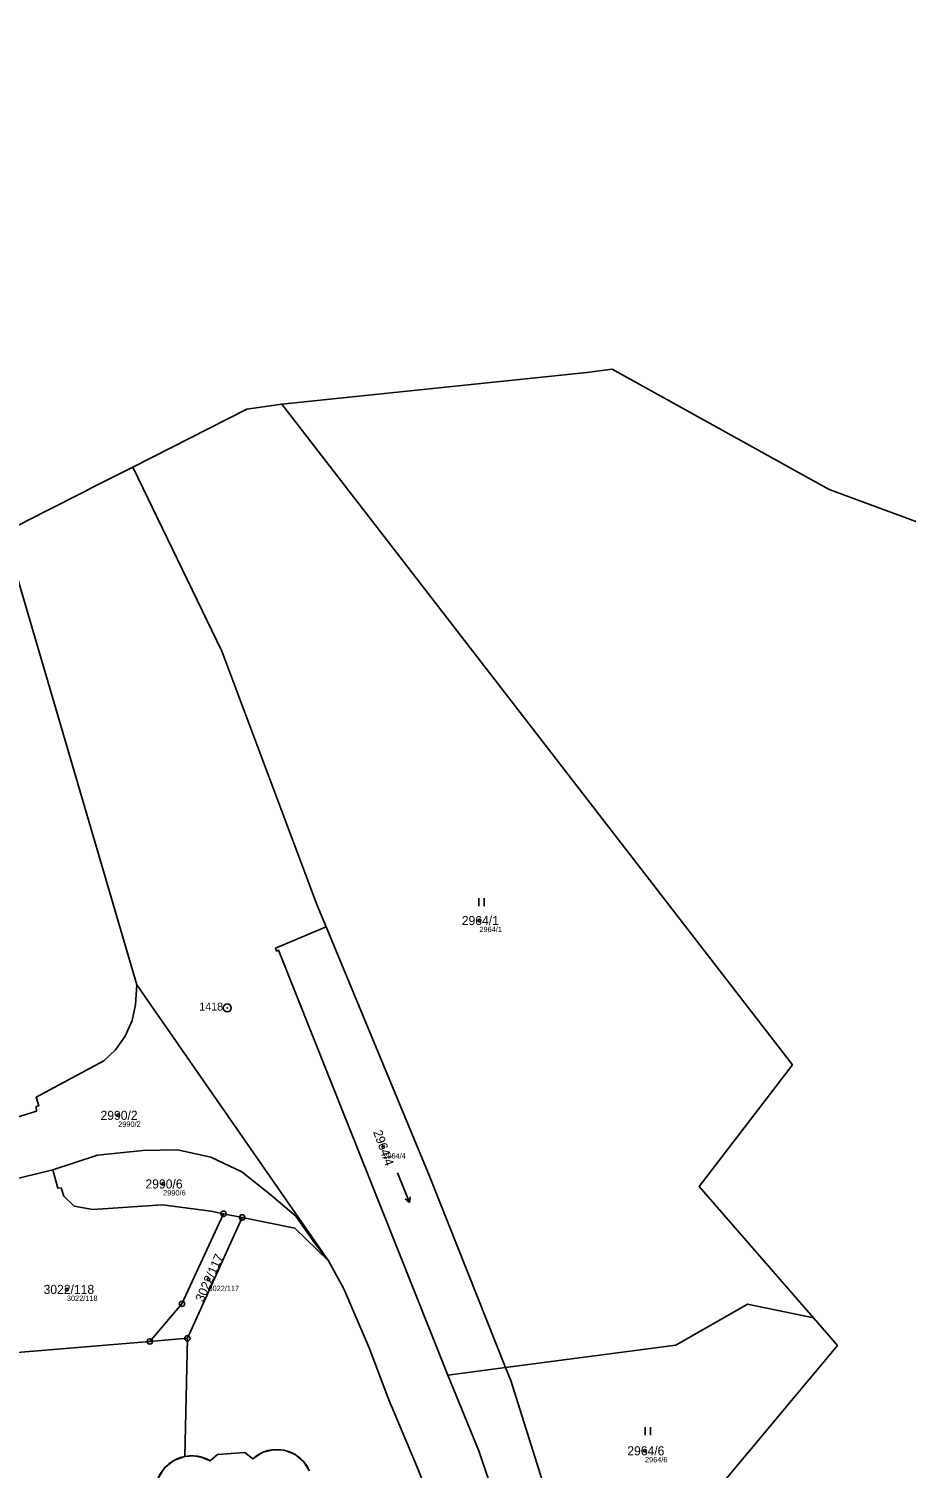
# Model space of a CAD drawing. Extents: x -751550 to -746116, y -1055108 to -1050700.
# Drawn here: x -749844.3 to -749679.8, y -1052243 to -1051973.1 of the extents above; entities that cross this region are included whole.
import ezdxf

# ---------------------------------------------------------------- set-up
doc = ezdxf.new("R2010")
doc.units = 0
for name, color, linetype in [('Definiční body', 7, 'Continuous'), ('Hranice parcel', 7, 'Continuous'), ('Parcelní čísla', 7, 'Continuous'), ('Polygon budovy', 7, 'Continuous'), ('Polygon ku', 7, 'Continuous'), ('Polygon parcely', 7, 'Continuous'), ('Značky bodu BP', 7, 'Continuous'), ('Značky kultur', 7, 'Continuous')]:
    doc.layers.add(name, color=color, linetype=linetype)

msp = doc.modelspace()

# ---------------------------------------------------------------- linework, layer by layer
at = {"layer": 'Definiční body'}
for centre in [(-749759.82, -1052140.27), (-749827.57, -1052176.79), (-749777.84, -1052182.73), (-749819.14, -1052189.66), (-749810.64, -1052207.59), (-749837.19, -1052209.43), (-749728.77, -1052239.69)]:
    msp.add_circle(centre, 0.25, dxfattribs=at)
at = {"layer": 'Hranice parcel'}
for p, q in [((-749739.68, -1052037.54), (-749796.87, -1052043.47)), ((-749734.94, -1052036.87), (-749739.68, -1052037.54)), ((-749803.43, -1052044.4), (-749824.8, -1052055.24)), ((-749796.87, -1052043.47), (-749803.43, -1052044.4)), ((-749824.8, -1052055.24), (-749832.05, -1052058.92)), ((-749841.14, -1052063.53), (-749848.96, -1052067.49)), ((-749848.96, -1052067.49), (-749824.05, -1052152.32)), ((-749824.05, -1052152.32), (-749788.15, -1052204.05)), ((-749839.82, -1052186.98), (-749831.42, -1052184.29)), ((-749848.29, -1052189.08), (-749839.82, -1052186.98)), ((-749807.82, -1052195.23), (-749815.61, -1052212.13)), ((-749804.32, -1052195.94), (-749814.58, -1052218.6)), ((-749804.32, -1052195.94), (-749807.82, -1052195.23)), ((-749790.55, -1052200.96), (-749788.15, -1052204.05)), ((-749815.61, -1052212.13), (-749821.63, -1052219.19)), ((-749814.58, -1052218.6), (-749821.63, -1052219.19)), ((-749815.05, -1052240.75), (-749814.58, -1052218.6)), ((-749765.73, -1052225.51), (-749754.93, -1052224.09)), ((-749776.83, -1052230.12), (-749771.79, -1052241.99))]:
    msp.add_line(p, q, dxfattribs=at)
for points in [[(-749584.69, -1052086.28), (-749615.82, -1052088.04), (-749638.55, -1052081.9), (-749670.12, -1052068.34), (-749694.24, -1052059.43), (-749734.94, -1052036.87)], [(-749796.87, -1052043.47), (-749701.11, -1052167.33), (-749718.61, -1052190.15), (-749697.16, -1052214.78)], [(-749788.58, -1052141.47), (-749790.33, -1052137.25), (-749808.12, -1052089.76), (-749824.8, -1052055.24)], [(-749832.05, -1052058.92), (-749834.05, -1052059.94), (-749841.14, -1052063.53)], [(-749765.73, -1052225.51), (-749797.5, -1052145.85), (-749797.85, -1052146), (-749798.07, -1052145.47), (-749788.58, -1052141.47)], [(-749788.58, -1052141.47), (-749769.18, -1052188.2), (-749754.93, -1052224.09)], [(-749847.86, -1052177.58), (-749842.88, -1052175.98), (-749842.92, -1052175.14), (-749842.48, -1052175.04), (-749842.96, -1052173.39), (-749830.29, -1052166.57), (-749828.05, -1052164.51), (-749826.29, -1052161.94), (-749824.95, -1052159.03), (-749824.33, -1052156.1), (-749824.05, -1052152.32)], [(-749831.42, -1052184.29), (-749822.92, -1052183.36), (-749816.44, -1052183.27), (-749810.17, -1052184.62), (-749804.38, -1052187.39), (-749799.17, -1052191.5), (-749794.27, -1052195.69), (-749790.55, -1052200.96)], [(-749807.82, -1052195.23), (-749810.22, -1052194.74), (-749819.27, -1052193.57), (-749832.32, -1052194.45), (-749835.8, -1052193.81), (-749837.78, -1052191.95), (-749838.28, -1052190.39), (-749838.91, -1052190.45), (-749839.82, -1052186.98)], [(-749788.15, -1052204.05), (-749794.42, -1052197.96), (-749804.32, -1052195.94)], [(-749821.63, -1052219.19), (-749851.09, -1052221.65), (-749879.66, -1052223.12), (-749901.37, -1052228.29), (-749867.99, -1052213.31), (-749853.46, -1052205.15), (-749848.67, -1052199.25)], [(-749788.15, -1052204.05), (-749785.27, -1052209.3), (-749780.5, -1052220.4), (-749776.83, -1052230.12)], [(-749754.93, -1052224.09), (-749722.99, -1052219.91), (-749709.55, -1052212.17), (-749697.16, -1052214.78)], [(-749697.16, -1052214.78), (-749692.67, -1052219.93), (-749738.67, -1052274.99)], [(-749754.93, -1052224.09), (-749753.9, -1052226.53), (-749738.67, -1052274.99)], [(-749747.82, -1052281.58), (-749747.91, -1052280.75), (-749752.93, -1052260.44), (-749759.95, -1052239.68), (-749765.73, -1052225.51)], [(-749802.3, -1052241.19), (-749803.81, -1052240.02), (-749808.96, -1052240.37), (-749810.29, -1052241.59)], [(-749791.91, -1052243.06), (-749792.32, -1052242.36), (-749792.82, -1052241.71), (-749793.39, -1052241.13), (-749794.03, -1052240.63), (-749794.72, -1052240.2), (-749795.46, -1052239.87), (-749796.24, -1052239.63), (-749797.04, -1052239.48), (-749797.85, -1052239.44), (-749798.67, -1052239.5), (-749799.47, -1052239.65), (-749800.24, -1052239.9), (-749800.98, -1052240.25), (-749801.67, -1052240.68), (-749802.3, -1052241.19)], [(-749815.05, -1052240.75), (-749815.85, -1052240.95), (-749816.61, -1052241.24), (-749817.34, -1052241.62), (-749818.01, -1052242.08), (-749818.62, -1052242.63), (-749819.16, -1052243.24), (-749819.63, -1052243.92), (-749820, -1052244.65), (-749820.29, -1052245.42), (-749820.47, -1052246.22), (-749820.56, -1052246.96), (-749820.56, -1052247.78), (-749820.46, -1052248.59), (-749820.26, -1052249.39), (-749819.96, -1052250.15), (-749819.58, -1052250.88), (-749819.11, -1052251.54), (-749818.56, -1052252.15), (-749817.94, -1052252.69), (-749817.26, -1052253.15), (-749816.53, -1052253.52), (-749815.76, -1052253.8)], [(-749810.29, -1052241.59), (-749811.01, -1052241.21), (-749811.78, -1052240.92), (-749811.82, -1052240.91), (-749812.61, -1052240.72), (-749813.43, -1052240.63), (-749814.24, -1052240.64), (-749815.05, -1052240.75)], [(-749771.79, -1052241.99), (-749769.39, -1052247.98), (-749767.26, -1052254.1), (-749765.34, -1052260.28), (-749763.65, -1052266.5), (-749762.05, -1052272.74)]]:
    msp.add_lwpolyline(points, dxfattribs=at)
at = {"layer": 'Polygon budovy'}
msp.add_lwpolyline([(-749791.71, -1052243.47), (-749792.83, -1052241.69), (-749794.46, -1052240.35), (-749796.42, -1052239.59), (-749798.52, -1052239.48), (-749800.55, -1052240.03), (-749802.3, -1052241.19), (-749803.81, -1052240.02), (-749808.96, -1052240.37), (-749810.29, -1052241.59), (-749811.79, -1052240.92), (-749813.41, -1052240.63), (-749815.05, -1052240.75), (-749817.15, -1052241.51), (-749818.89, -1052242.91), (-749820.07, -1052244.81)], dxfattribs=at)
at = {"layer": 'Polygon ku'}
msp.add_lwpolyline([(-749670.12, -1052068.34), (-749694.24, -1052059.43), (-749734.94, -1052036.87), (-749739.68, -1052037.54), (-749796.87, -1052043.47), (-749803.43, -1052044.4), (-749824.8, -1052055.24), (-749832.05, -1052058.92), (-749834.05, -1052059.94), (-749841.14, -1052063.53), (-749848.96, -1052067.49), (-749863.89, -1052017.89), (-749867.16, -1052007.03), (-749867.07, -1051982.89), (-749868.51, -1051981.74), (-749869.77, -1051980.74), (-749873.96, -1051977.46), (-749879.39, -1051973.07)], dxfattribs=at)
at = {"layer": 'Polygon parcely'}
for points in [[(-749670.12, -1052068.34), (-749694.24, -1052059.43), (-749734.94, -1052036.87), (-749739.68, -1052037.54), (-749796.87, -1052043.47), (-749701.11, -1052167.33), (-749718.61, -1052190.15), (-749697.16, -1052214.78), (-749692.67, -1052219.93), (-749738.67, -1052274.99), (-749734.93, -1052286.85), (-749707.21, -1052300.17), (-749702.34, -1052326.78), (-749659.51, -1052367.5)], [(-749752.93, -1052260.44), (-749759.95, -1052239.68), (-749765.73, -1052225.51), (-749797.5, -1052145.85), (-749797.85, -1052146), (-749798.07, -1052145.47), (-749788.58, -1052141.47), (-749790.33, -1052137.25), (-749808.12, -1052089.76), (-749824.8, -1052055.24), (-749832.05, -1052058.92), (-749834.05, -1052059.94), (-749841.14, -1052063.53), (-749848.96, -1052067.49), (-749824.05, -1052152.32), (-749788.15, -1052204.05), (-749785.27, -1052209.3), (-749780.5, -1052220.4), (-749776.83, -1052230.12), (-749771.79, -1052241.99), (-749769.39, -1052247.98)], [(-749847.86, -1052177.58), (-749842.88, -1052175.98), (-749842.92, -1052175.14), (-749842.48, -1052175.04), (-749842.96, -1052173.39), (-749830.29, -1052166.57), (-749828.05, -1052164.51), (-749826.29, -1052161.94), (-749824.95, -1052159.03), (-749824.33, -1052156.1), (-749824.05, -1052152.32), (-749848.96, -1052067.49)], [(-749769.39, -1052247.98), (-749771.79, -1052241.99), (-749776.83, -1052230.12), (-749780.5, -1052220.4), (-749785.27, -1052209.3), (-749788.15, -1052204.05), (-749794.42, -1052197.96), (-749804.32, -1052195.94), (-749814.58, -1052218.6)], [(-749819.16, -1052243.24), (-749818.62, -1052242.63), (-749818.01, -1052242.08), (-749817.34, -1052241.61), (-749816.61, -1052241.23), (-749815.85, -1052240.94), (-749815.05, -1052240.75), (-749814.58, -1052218.6), (-749821.63, -1052219.19), (-749851.09, -1052221.65)], [(-749814.58, -1052218.6), (-749815.05, -1052240.75), (-749814.24, -1052240.64), (-749813.43, -1052240.63), (-749813.38, -1052240.63), (-749812.57, -1052240.73), (-749811.78, -1052240.92), (-749811.01, -1052241.21), (-749810.29, -1052241.59), (-749808.96, -1052240.37), (-749803.81, -1052240.02), (-749802.3, -1052241.19), (-749801.67, -1052240.68), (-749800.98, -1052240.24), (-749800.24, -1052239.9), (-749799.47, -1052239.65), (-749798.67, -1052239.49), (-749797.85, -1052239.44), (-749797.04, -1052239.48), (-749796.24, -1052239.63), (-749795.46, -1052239.87), (-749794.72, -1052240.2), (-749794.03, -1052240.63), (-749793.39, -1052241.13), (-749792.82, -1052241.71), (-749792.55, -1052242.04), (-749792.09, -1052242.72), (-749791.72, -1052243.45)], [(-749791.91, -1052243.06), (-749792.32, -1052242.36), (-749792.82, -1052241.71), (-749793.39, -1052241.13), (-749794.03, -1052240.63), (-749794.72, -1052240.2), (-749795.46, -1052239.87), (-749796.24, -1052239.63), (-749797.04, -1052239.48), (-749797.85, -1052239.44), (-749798.67, -1052239.5), (-749799.47, -1052239.65), (-749800.24, -1052239.9), (-749800.98, -1052240.25), (-749801.67, -1052240.68), (-749802.3, -1052241.19), (-749803.81, -1052240.02), (-749808.96, -1052240.37), (-749810.29, -1052241.59), (-749811.01, -1052241.21), (-749811.78, -1052240.92), (-749811.82, -1052240.91), (-749812.61, -1052240.72), (-749813.43, -1052240.63), (-749814.24, -1052240.64), (-749815.05, -1052240.75), (-749815.85, -1052240.95), (-749816.61, -1052241.24), (-749817.34, -1052241.62), (-749818.01, -1052242.08), (-749818.62, -1052242.63), (-749819.16, -1052243.24)]]:
    msp.add_lwpolyline(points, dxfattribs=at)
for points in [[(-749709.55, -1052212.17), (-749697.16, -1052214.78), (-749718.61, -1052190.15), (-749701.11, -1052167.33), (-749796.87, -1052043.47), (-749803.43, -1052044.4), (-749824.8, -1052055.24), (-749808.12, -1052089.76), (-749790.33, -1052137.25), (-749788.58, -1052141.47), (-749769.18, -1052188.2), (-749754.93, -1052224.09), (-749722.99, -1052219.91)], [(-749754.93, -1052224.09), (-749769.18, -1052188.2), (-749788.58, -1052141.47), (-749798.07, -1052145.47), (-749797.85, -1052146), (-749797.5, -1052145.85), (-749765.73, -1052225.51)], [(-749788.15, -1052204.05), (-749824.05, -1052152.32), (-749824.33, -1052156.1), (-749824.95, -1052159.03), (-749826.29, -1052161.94), (-749828.05, -1052164.51), (-749830.29, -1052166.57), (-749842.96, -1052173.39), (-749842.48, -1052175.04), (-749842.92, -1052175.14), (-749842.88, -1052175.98), (-749847.86, -1052177.58), (-749848.29, -1052189.08), (-749839.82, -1052186.98), (-749831.42, -1052184.29), (-749822.92, -1052183.36), (-749816.44, -1052183.27), (-749810.17, -1052184.62), (-749804.38, -1052187.39), (-749799.17, -1052191.5), (-749794.27, -1052195.69), (-749790.55, -1052200.96)], [(-749831.42, -1052184.29), (-749839.82, -1052186.98), (-749838.91, -1052190.45), (-749838.28, -1052190.39), (-749837.78, -1052191.95), (-749835.8, -1052193.81), (-749832.32, -1052194.45), (-749819.27, -1052193.57), (-749810.22, -1052194.74), (-749807.82, -1052195.23), (-749804.32, -1052195.94), (-749794.42, -1052197.96), (-749788.15, -1052204.05), (-749790.55, -1052200.96), (-749794.27, -1052195.69), (-749799.17, -1052191.5), (-749804.38, -1052187.39), (-749810.17, -1052184.62), (-749816.44, -1052183.27), (-749822.92, -1052183.36)], [(-749810.22, -1052194.74), (-749819.27, -1052193.57), (-749832.32, -1052194.45), (-749835.8, -1052193.81), (-749837.78, -1052191.95), (-749838.28, -1052190.39), (-749838.91, -1052190.45), (-749839.82, -1052186.98), (-749848.29, -1052189.08), (-749848.67, -1052199.25), (-749853.46, -1052205.15), (-749867.99, -1052213.31), (-749901.37, -1052228.29), (-749879.66, -1052223.12), (-749851.09, -1052221.65), (-749821.63, -1052219.19), (-749815.61, -1052212.13), (-749807.82, -1052195.23)], [(-749821.63, -1052219.19), (-749814.58, -1052218.6), (-749804.32, -1052195.94), (-749807.82, -1052195.23), (-749815.61, -1052212.13)], [(-749753.9, -1052226.53), (-749738.67, -1052274.99), (-749692.67, -1052219.93), (-749697.16, -1052214.78), (-749709.55, -1052212.17), (-749722.99, -1052219.91), (-749754.93, -1052224.09)], [(-749765.73, -1052225.51), (-749759.95, -1052239.68), (-749752.93, -1052260.44), (-749747.91, -1052280.75), (-749747.82, -1052281.58), (-749738.67, -1052274.99), (-749753.9, -1052226.53), (-749754.93, -1052224.09)]]:
    msp.add_lwpolyline(points, close=True, dxfattribs=at)
at = {"layer": 'Značky bodu BP'}
for centre, radius in [((-749807.11, -1052156.65), 0.75), ((-749807.11, -1052156.65), 0.03), ((-749807.82, -1052195.23), 0.5), ((-749807.82, -1052195.23), 0.0303), ((-749804.32, -1052195.94), 0.5), ((-749804.32, -1052195.94), 0.0303), ((-749815.61, -1052212.13), 0.5), ((-749815.61, -1052212.13), 0.0303), ((-749821.63, -1052219.19), 0.5), ((-749814.58, -1052218.6), 0.5), ((-749814.58, -1052218.6), 0.0303), ((-749821.63, -1052219.19), 0.0303)]:
    msp.add_circle(centre, radius, dxfattribs=at)
at = {"layer": 'Značky kultur'}
for p, q in [((-749759.95, -1052137.59), (-749759.95, -1052136.09)), ((-749758.95, -1052137.59), (-749758.95, -1052136.09)), ((-749775.17, -1052187.58), (-749772.92, -1052193.14)), ((-749772.92, -1052193.14), (-749773.75, -1052192.42)), ((-749772.92, -1052193.14), (-749772.82, -1052192.05)), ((-749728.74, -1052236.77), (-749728.74, -1052235.27)), ((-749727.74, -1052236.77), (-749727.74, -1052235.27))]:
    msp.add_line(p, q, dxfattribs=at)

# ---------------------------------------------------------------- texts
at = {"layer": 'Definiční body'}
for s, p in [('2964/1', (-749759.82, -1052142.43)), ('2990/2', (-749827.57, -1052178.95)), ('2964/4', (-749777.84, -1052184.89)), ('2990/6', (-749819.14, -1052191.82)), ('3022/118', (-749837.19, -1052211.59)), ('3022/117', (-749810.64, -1052209.75)), ('2964/6', (-749728.77, -1052241.85))]:
    msp.add_text(s, height=1, dxfattribs=at).set_placement(p)
at = {"layer": 'Parcelní čísla'}
for s, p in [('2964/1', (-749763.12, -1052141.12)), ('2990/2', (-749830.88, -1052177.64)), ('2990/6', (-749822.45, -1052190.51)), ('3022/118', (-749841.56, -1052210.28)), ('2964/6', (-749732.08, -1052240.54))]:
    msp.add_text(s, height=1.7, dxfattribs=at).set_placement(p)
for s, rotation, p in [('2964/4', 290, (-749779.77, -1052179.91)), ('3022/117', 66, (-749811.64, -1052211.93))]:
    msp.add_text(s, height=1.7, rotation=rotation, dxfattribs=at).set_placement(p)
at = {"layer": 'Značky bodu BP'}
msp.add_text('1418', height=1.5, dxfattribs=at).set_placement((-749812.36, -1052157.15))

doc.saveas('drawing.dxf')
